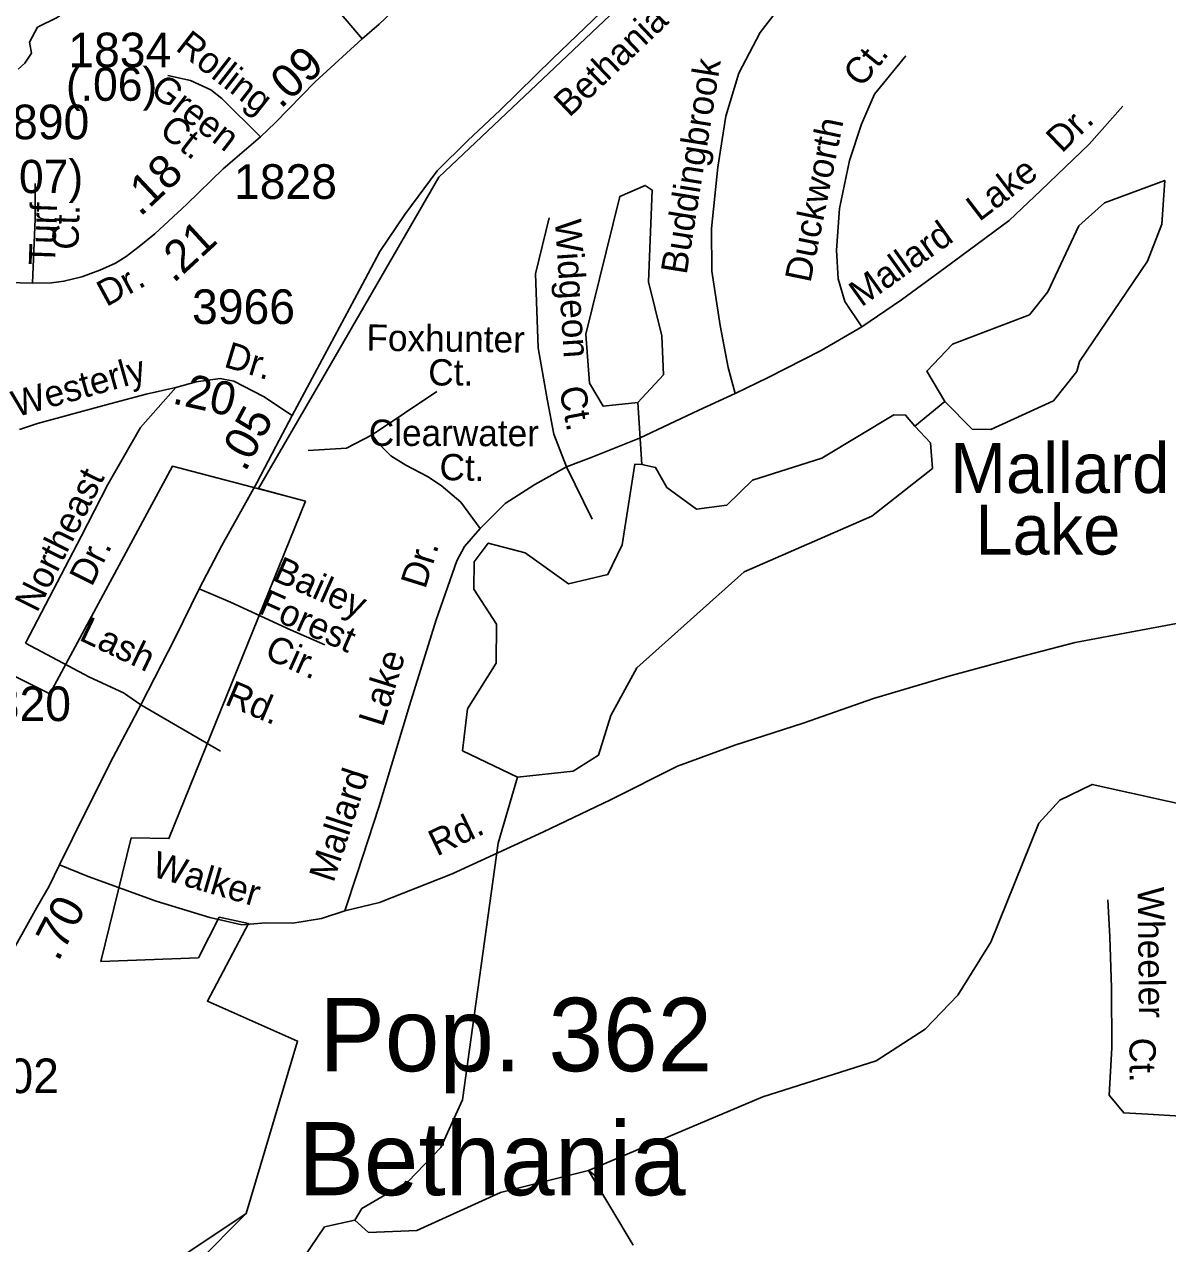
# Model space of a CAD drawing. Extents: x 1547597 to 1699558, y 810033 to 920809.
# Drawn here: x 1606571 to 1610700, y 886951 to 891354 of the extents above; entities that cross this region are included whole.
import ezdxf

# ---------------------------------------------------------------- set-up
doc = ezdxf.new("R2010")
doc.units = 0
for name, color, linetype in [('Exist Boundary Political City Limit New', 7, 'Continuous'), ('Exist Civil Demographics Community Label', 7, 'Continuous'), ('Exist Hydrographic Creek Single Shore', 7, 'Continuous'), ('Exist Hydrographic Lake Shore', 7, 'Continuous'), ('Exist Hydrographic Lake Shore Label', 7, 'Continuous'), ('Exist Hydrographic Misc Water Feature', 7, 'Continuous'), ('Exist Hydrographic Pond Under 1500 Sq Ft', 7, 'Continuous'), ('Exist Road Non-System Type 51', 7, 'Continuous'), ('Exist Road Non-System Type 51 Label', 7, 'Continuous'), ('Exist Road Secondary Mileage Hundredths English Label', 7, 'Continuous'), ('Exist Road Secondary Type 51 Attributed', 7, 'Continuous'), ('Exist Road Secondary Type 51 Label', 7, 'Continuous'), ('Exist Road Secondary Type 51 Number Label', 7, 'Continuous'), ('Map Preparation Boundary City Limit Buffer Line', 7, 'Continuous')]:
    doc.layers.add(name, color=color, linetype=linetype)

msp = doc.modelspace()

# ---------------------------------------------------------------- linework, layer by layer
at = {"layer": 'Exist Boundary Political City Limit New'}
msp.add_line((1607509.5, 889652.5), (1607586.7, 889632.2), dxfattribs=at)
for points in [[(1607509.5, 889652.5), (1607417.2, 889678.6), (1607648.8, 890077.9), (1608067.9, 890802.8), (1610209.7, 892829), (1611024.9, 893261.8), (1612823.9, 894479.4), (1612207.2, 895310.5), (1612274, 896874), (1611998.4, 896925.4), (1612104.6, 898867.8), (1612243.3, 898852.8), (1613046, 898837.8), (1613023.5, 898082.2), (1612987.7, 897048.5), (1614593, 897012), (1614905.3, 896819.9), (1615770.2, 898455.2)], [(1607509.5, 889652.5), (1607106.2, 889758.7), (1606663.7, 888936.5), (1606512, 889012.4), (1606486.7, 890176.2), (1606158, 890100.3), (1605702.8, 890302.7), (1605702.8, 890606.3), (1605849.4, 891168.3), (1605480, 891164.3)], [(1606965.8, 886788.3), (1607372.8, 887059.8), (1607558.2, 887682.7), (1607232.3, 887827), (1607381, 888107.1), (1607275.4, 888130.1), (1607200, 887983.8), (1606848, 887970.4), (1606957.6, 888416.6), (1607093.5, 888414.2), (1607586.7, 889632.2)], [(1607195.6, 886882.5), (1607372.8, 887059.8), (1607558.2, 887682.7), (1607232.3, 887827), (1607381, 888107.1), (1607275.4, 888130.1), (1607200, 887983.8), (1606848, 887970.4), (1606957.6, 888416.6), (1607093.5, 888414.2), (1607586.7, 889632.2)], [(1607586.7, 889632.2), (1607509.5, 889652.5)], [(1607586.7, 889632.2), (1607509.5, 889652.5)]]:
    msp.add_lwpolyline(points, dxfattribs=at)
at = {"layer": 'Exist Hydrographic Creek Single Shore'}
msp.add_lwpolyline([(1606548.4, 891192.5), (1606573.4, 891214.1), (1606597.1, 891250.3), (1606589.8, 891290.4), (1606619.1, 891344.3), (1606690.1, 891379.1), (1606773.8, 891439.5), (1606808, 891455.3), (1607135.1, 891925.6), (1607144.8, 891995.6), (1606989.8, 892266.6), (1606854.1, 892328.5), (1606477.4, 892489.8)], dxfattribs=at)
at = {"layer": 'Exist Hydrographic Lake Shore'}
msp.add_line((1609994.7, 889892.3), (1609895.7, 889992.8), dxfattribs=at)
for points in [[(1609895.7, 889992.8), (1609830.7, 890102.5), (1609923.7, 890199.1), (1610200.7, 890305.1), (1610267.8, 890389), (1610379.7, 890626.4), (1610472.7, 890709.9), (1610689.8, 890790.8), (1610679.7, 890633.5), (1610627.7, 890499.9), (1610381.8, 890137.2), (1610372.7, 890101.3)], [(1610372.7, 890101.3), (1610287.7, 889994.6), (1610061.7, 889891), (1609994.7, 889892.3)], [(1609786.7, 889903.1), (1609753.7, 889943.2), (1609711.8, 889944), (1609451.8, 889788.5), (1609200.7, 889708.2), (1609107.7, 889618.2), (1608998.7, 889604), (1608891.8, 889681.6), (1608850.7, 889754.7), (1608800.7, 889765.5)], [(1609850.7, 889750.8), (1609843.7, 889842.8), (1609786.7, 889903.1)], [(1608352.7, 888635.5), (1608153.7, 888731.5), (1608171.7, 888882.1), (1608274.8, 889047.5), (1608276.7, 889188.6), (1608194.7, 889315), (1608195.7, 889413.4), (1608246.7, 889481.4), (1608379.7, 889445.8), (1608536.7, 889334.4), (1608678.7, 889367.5), (1608730.7, 889474.8), (1608775.7, 889766), (1608800.7, 889765.5)], [(1608352.7, 888635.5), (1608552.7, 888657.8), (1608644.7, 888714.9), (1608688.8, 888858.5), (1608782.7, 889030.6), (1609170.7, 889377.2), (1609631.7, 889578), (1609850.7, 889750.8)]]:
    msp.add_lwpolyline(points, dxfattribs=at)
at = {"layer": 'Exist Hydrographic Misc Water Feature'}
for p, q in [((1608800.7, 889765.5), (1608786.7, 889989)), ((1609895.7, 889992.8), (1609786.7, 889903.1))]:
    msp.add_line(p, q, dxfattribs=at)
for points in [[(1607764.7, 887035.6), (1607789.7, 887077.8), (1607957.7, 887176.2), (1608075.7, 887298.5), (1608153.7, 887470.9), (1608282.7, 888397.3), (1608352.7, 888635.5)], [(1607764.7, 887035.6), (1607813.7, 886992), (1607988.7, 886998.3), (1608290.7, 887136.6), (1608608.7, 887215.5), (1609237.7, 887481.7), (1609647.7, 887611.3), (1609824.7, 887725.8), (1609942.7, 887848.2), (1610061.7, 888039.5), (1610234.7, 888469.2), (1610310.7, 888553.1), (1610427.7, 888609.8), (1610835.8, 888519.4), (1611143.7, 888483.7), (1612002.7, 888512.2)], [(1608769.9, 886945.6), (1608608.7, 887215.5), (1608649.5, 887184.2)], [(1604389.6, 885278.9), (1604689.7, 885292.5), (1604939.7, 885393.6), (1605654.1, 885799.4), (1607401.7, 886724.6), (1607553.7, 886862.7), (1607655.7, 887011.5), (1607764.7, 887035.6)]]:
    msp.add_lwpolyline(points, dxfattribs=at)
at = {"layer": 'Exist Hydrographic Pond Under 1500 Sq Ft'}
msp.add_lwpolyline([(1608786.7, 889989), (1608879.7, 890089), (1608873.7, 890230.2), (1608825.7, 890424.8), (1608838.7, 890756.2), (1608813.7, 890773.1), (1608721.7, 890732.3), (1608598.7, 890235.8), (1608612.7, 890058.2), (1608661.7, 889975.2), (1608786.7, 889989)], dxfattribs=at)
at = {"layer": 'Exist Road Non-System Type 51'}
for p, q in [((1607827.6, 889872), (1608061.1, 890028.6)), ((1608622, 889567.6), (1608529.3, 889756.4))]:
    msp.add_line(p, q, dxfattribs=at)
for points in [[(1609138.5, 890021.7), (1609113.4, 890114.8), (1609084.6, 890267), (1609054.2, 890463.2), (1609053.3, 890617.1), (1609075.3, 890839), (1609104.6, 891022.5), (1609152, 891178.2), (1609229, 891325.3), (1609332.2, 891460.5), (1609473.1, 891597.4), (1609589.9, 891702.2), (1609666.6, 891783.7), (1609747.5, 891903.6)], [(1609595.4, 890261.9), (1609534.4, 890353.3), (1609510.1, 890435.6), (1609504.6, 890539.5), (1609515.7, 890689.4), (1609551.2, 890862.9), (1609594.1, 890994.5), (1609641.1, 891102), (1609754.2, 891241.2)], [(1609595.4, 890261.9), (1609738.5, 890359.4), (1609896.9, 890475.3), (1610128.4, 890646), (1610243.8, 890755.2), (1610417.1, 890921.8), (1610538.2, 891058.6)], [(1608529.3, 889756.4), (1608483.7, 889874.2), (1608460.8, 889994.4), (1608426.8, 890185.8), (1608417.7, 890454.1), (1608466.4, 890655.3)], [(1609138.5, 890021.7), (1609257.2, 890079), (1609449.1, 890176.5), (1609595.4, 890261.9)], [(1607118.2, 890042.7), (1606990.6, 889899), (1606872.5, 889693.2), (1606776.2, 889505), (1606575, 889119.7)], [(1608529.3, 889756.4), (1608618.2, 889790), (1608792.7, 889860.5), (1609007.5, 889960.7), (1609138.5, 890021.7)], [(1607596.3, 889815.3), (1607734.6, 889824.4), (1607827.6, 889872)], [(1608217.6, 889533.9), (1608147.3, 889629.2), (1608076.7, 889688.7), (1608027.2, 889721.7), (1607948.8, 889763), (1607895.2, 889796), (1607849.8, 889841.4), (1607827.6, 889872)], [(1608217.6, 889533.9), (1608251.6, 889568), (1608308.3, 889624.7), (1608414.8, 889692.8), (1608529.3, 889756.4)], [(1607728.8, 888153.3), (1607773.4, 888288.4), (1607851.8, 888527.7), (1607962.7, 888894.6), (1608058.9, 889203.6), (1608133.7, 889416.9), (1608160.9, 889469.1), (1608217.6, 889533.9)], [(1607656, 889113.4), (1607532.5, 889168.3), (1607315.4, 889268), (1607202.9, 889315.7)], [(1607728.8, 888153.3), (1607853.9, 888182.9), (1608116.7, 888286.7), (1608446.6, 888438.6), (1608687.6, 888553.7), (1608930.5, 888675.6), (1609136.8, 888751.7), (1609384, 888831.4), (1609637.9, 888919.4), (1609910, 889000.8), (1610163.2, 889069.4), (1610365.6, 889121.7), (1610583.5, 889162.8), (1610879.8, 889218.4), (1611032.3, 889252.3), (1611198.4, 889280.9), (1611286.8, 889292.3)], [(1606575, 889119.7), (1606806.9, 888997.1), (1606929.4, 888940.1), (1606991.5, 888897.5)], [(1606991.5, 888897.5), (1607279.4, 888730)], [(1606698.3, 888318.9), (1606801.2, 888277.4), (1607046.8, 888187.7), (1607240.9, 888129.6), (1607357.1, 888103), (1607443, 888109.9), (1607540.8, 888109.1), (1607644.6, 888125.9), (1607728.8, 888153.3)], [(1610483.6, 888193.2), (1610491.4, 888059.9), (1610496.9, 887875), (1610499.2, 887658.5), (1610489.4, 887487), (1610541.7, 887423.3), (1610628.9, 887419.3), (1610767.6, 887410.4), (1610940.6, 887412.7)]]:
    msp.add_lwpolyline(points, dxfattribs=at)
at = {"layer": 'Exist Road Secondary Type 51 Attributed'}
for points in [[(1607538.3, 889942.1), (1607654.9, 890159.7), (1607781.3, 890395.9), (1607855.2, 890534.3), (1607945.8, 890667.9), (1608062.7, 890825.4), (1608172.4, 890935.2), (1608289.2, 891045), (1608480, 891231.6), (1608682.7, 891424.9), (1608844.9, 891587.1), (1609037.1, 891763.2), (1609206.4, 891932.7), (1609344.7, 892056.7), (1609442.5, 892147.4), (1609592.8, 892285.8), (1609780.4, 892472.9), (1609890.1, 892575.5), (1610014.2, 892704.4), (1610133.4, 892814.1), (1610238.3, 892900.1), (1610350.4, 892959.7), (1610509, 893034.6), (1610702.7, 893122.9)], [(1607791.8, 891302.2), (1607696.5, 891413.9), (1607625.5, 891489.5), (1607571.3, 891535.5), (1607519.4, 891568.4), (1607451, 891588.1), (1607384, 891602.5), (1607327.5, 891607.8), (1607277.2, 891599.9), (1607178.7, 891561.1), (1607131.7, 891519.1)], [(1607791.8, 891302.2), (1607852.9, 891355.4), (1608004.7, 891500), (1608134.8, 891621.6)], [(1607423.6, 890948.4), (1607477.2, 890999.4), (1607622, 891147), (1607791.8, 891302.2)], [(1607423.6, 890948.4), (1607284, 891087.1), (1607245, 891117.5), (1607171.5, 891152.1), (1607089.3, 891169.4)], [(1606600.7, 890419.6), (1606669.7, 890420.9), (1606714.4, 890426.9), (1606779.4, 890442.6), (1606844.2, 890466.3), (1606900, 890492.6), (1606939.4, 890515.6), (1606986.1, 890551.7), (1607042.6, 890598.4), (1607158.3, 890704.8), (1607289.5, 890833), (1607423.6, 890948.4)], [(1606600.7, 890419.6), (1606610.5, 890652.3), (1606610.2, 890779.8)], [(1606116, 890442.6), (1606208, 890439.3), (1606352.3, 890430.8), (1606511.3, 890422.3), (1606600.7, 890419.6)], [(1607538.3, 889942.1), (1607434.7, 890010.1), (1607328.2, 890066.4), (1607277.9, 890075.3), (1607192.1, 890063.4), (1607118.2, 890042.7), (1607011.7, 890019), (1606866.7, 889980.5), (1606618.2, 889912.5), (1606553.2, 889891.7)], [(1605097.3, 887885.1), (1605343.2, 887840.9), (1605494.3, 887819.9), (1605635, 887797.5), (1605858, 887757.5), (1606028.5, 887728.2), (1606166.9, 887716.3), (1606248.3, 887722.8), (1606328.6, 887762), (1606441.9, 887852.9), (1606503.2, 887961.8), (1606615.8, 888164.9), (1606660.4, 888242.7), (1606698.3, 888318.9), (1606790.4, 888507.4), (1606892, 888708.4), (1606991.5, 888897.5), (1607115.4, 889138.6), (1607202.9, 889315.7), (1607284.1, 889472.9), (1607411.1, 889699.3), (1607479.1, 889829.6), (1607538.3, 889942.1)]]:
    msp.add_lwpolyline(points, dxfattribs=at)
at = {"layer": 'Map Preparation Boundary City Limit Buffer Line'}
msp.add_line((1607509.5, 889652.5), (1607586.7, 889632.2), dxfattribs=at)
for points in [[(1607509.5, 889652.5), (1607417.2, 889678.6), (1607648.8, 890077.9), (1608067.9, 890802.8), (1610209.7, 892829), (1611024.9, 893261.8), (1612823.9, 894479.4), (1612207.2, 895310.5), (1612274, 896874), (1611998.4, 896925.4), (1612104.6, 898867.8), (1612243.3, 898852.8), (1613046, 898837.8), (1613023.5, 898082.2), (1612987.7, 897048.5), (1614593, 897012), (1614905.3, 896819.9), (1615770.2, 898455.2)], [(1607509.5, 889652.5), (1607106.2, 889758.7), (1606663.7, 888936.5), (1606512, 889012.4), (1606486.7, 890176.2), (1606158, 890100.3), (1605702.8, 890302.7), (1605702.8, 890606.3), (1605849.4, 891168.3), (1605480, 891164.3)], [(1606965.8, 886788.3), (1607372.8, 887059.8), (1607558.2, 887682.7), (1607232.3, 887827), (1607381, 888107.1), (1607275.4, 888130.1), (1607200, 887983.8), (1606848, 887970.4), (1606957.6, 888416.6), (1607093.5, 888414.2), (1607586.7, 889632.2)], [(1607195.6, 886882.5), (1607372.8, 887059.8), (1607558.2, 887682.7), (1607232.3, 887827), (1607381, 888107.1), (1607275.4, 888130.1), (1607200, 887983.8), (1606848, 887970.4), (1606957.6, 888416.6), (1607093.5, 888414.2), (1607586.7, 889632.2)], [(1607586.7, 889632.2), (1607509.5, 889652.5)], [(1607586.7, 889632.2), (1607509.5, 889652.5)]]:
    msp.add_lwpolyline(points, dxfattribs=at)

# ---------------------------------------------------------------- texts
at = {"layer": 'Exist Civil Demographics Community Label'}
for s, p in [('Pop. 362', (1607636.6, 887574)), ('Bethania', (1607561, 887126.1))]:
    msp.add_text(s, height=265, dxfattribs=at).set_placement(p)
at = {"layer": 'Exist Hydrographic Lake Shore Label'}
for s, p in [('Mallard', (1609915.3, 889662)), ('Lake', (1610006.1, 889439.8))]:
    msp.add_text(s, height=180.45, dxfattribs=at).set_placement(p)
at = {"layer": 'Exist Road Non-System Type 51 Label'}
for s, rotation, p in [('Ct.', 50.8918, (1609594.4, 891122.6)), ('Buddingbrook', 80.9153, (1608963, 890448.4)), ('Dr.', 43.8707, (1610317.7, 890886.8)), ('Duckworth', 78.4273, (1609410, 890418.6)), ('Lake', 37.3959, (1610019.8, 890640)), ('Widgeon', 273.7643, (1608487.2, 890648)), ('Mallard', 35.5617, (1609593.9, 890331.6)), ('Foxhunter', 359.2932, (1607806.3, 890176.1)), ('Ct.', 359.948, (1608030, 890050.3)), ('Ct.', 280.8253, (1608502.3, 890039.4)), ('Clearwater', 359.8464, (1607815.2, 889832.4)), ('Ct.', 358.7075, (1608069.7, 889709.1)), ('Northeast', 63.5793, (1606617.5, 889226.8)), ('Dr.', 63.5793, (1606814.5, 889320.7)), ('Dr.', 72.6498, (1608019.1, 889312.6)), ('Bailey', 336.0265, (1607463.7, 889348.7)), ('Forest', 336.0265, (1607411.5, 889230.2)), ('Lash', 334.5881, (1606764.9, 889132.9)), ('Cir.', 336.0265, (1607434.3, 889067.5)), ('Lake', 72.6958, (1607866.6, 888814)), ('Rd.', 337.1517, (1607291.1, 888899.8)), ('Mallard', 71.9379, (1607687.6, 888252)), ('Rd.', 25.6832, (1608060.8, 888348.8)), ('Walker', 343.6371, (1607027.2, 888279)), ('Wheeler', 270.5229, (1610592.1, 888239.3)), ('Ct.', 270.5229, (1610561.9, 887694.8))]:
    msp.add_text(s, height=95, rotation=rotation, dxfattribs=at).set_placement(p)
at = {"layer": 'Exist Road Secondary Mileage Hundredths English Label'}
for s, rotation, p in [('.09', 42.5949, (1607496.5, 891046.8)), ('(.06)', 0.0928, (1606721.6, 891078.2)), ('(.07)', 0.2068, (1606454.1, 890744.6)), ('.18', 43.3755, (1606989.9, 890657.1)), ('.21', 42.5805, (1607110.4, 890417.4)), ('.20', 347.388, (1607101.7, 889986.3)), ('.05', 61.9168, (1607368.9, 889735.1)), ('.70', 62.5526, (1606693.6, 887966.8))]:
    msp.add_text(s, height=120, rotation=rotation, dxfattribs=at).set_placement(p)
at = {"layer": 'Exist Road Secondary Type 51 Label'}
for s, rotation, p in [('Bethania -  Hall', 43.5828, (1608539.2, 891015.8)), ('Rolling', 322.1038, (1607113.4, 891264.1)), ('Green', 322.1038, (1607020.9, 891107.4)), ('Ct.', 322.1038, (1607053.8, 890961)), ('Turf', 88.0058, (1606682, 890483.1)), ('Ct.', 88.0058, (1606766.2, 890539.1)), ('Dr.', 28.4758, (1606867.1, 890333.1)), ('Dr.', 343.1322, (1607288.1, 890118.9)), ('Westerly', 15.7381, (1606541.4, 889935.3))]:
    msp.add_text(s, height=95, rotation=rotation, dxfattribs=at).set_placement(p)
at = {"layer": 'Exist Road Secondary Type 51 Number Label'}
for s, p in [('1834', (1606730.1, 891199.6)), ('1890', (1606434.1, 890939.6)), ('1828', (1607328.5, 890724.3)), ('3966', (1607176.9, 890272.4)), ('1820', (1606367.9, 888838.5)), ('4002', (1606324.3, 887494.9))]:
    msp.add_text(s, height=125, dxfattribs=at).set_placement(p)

doc.saveas('drawing.dxf')
